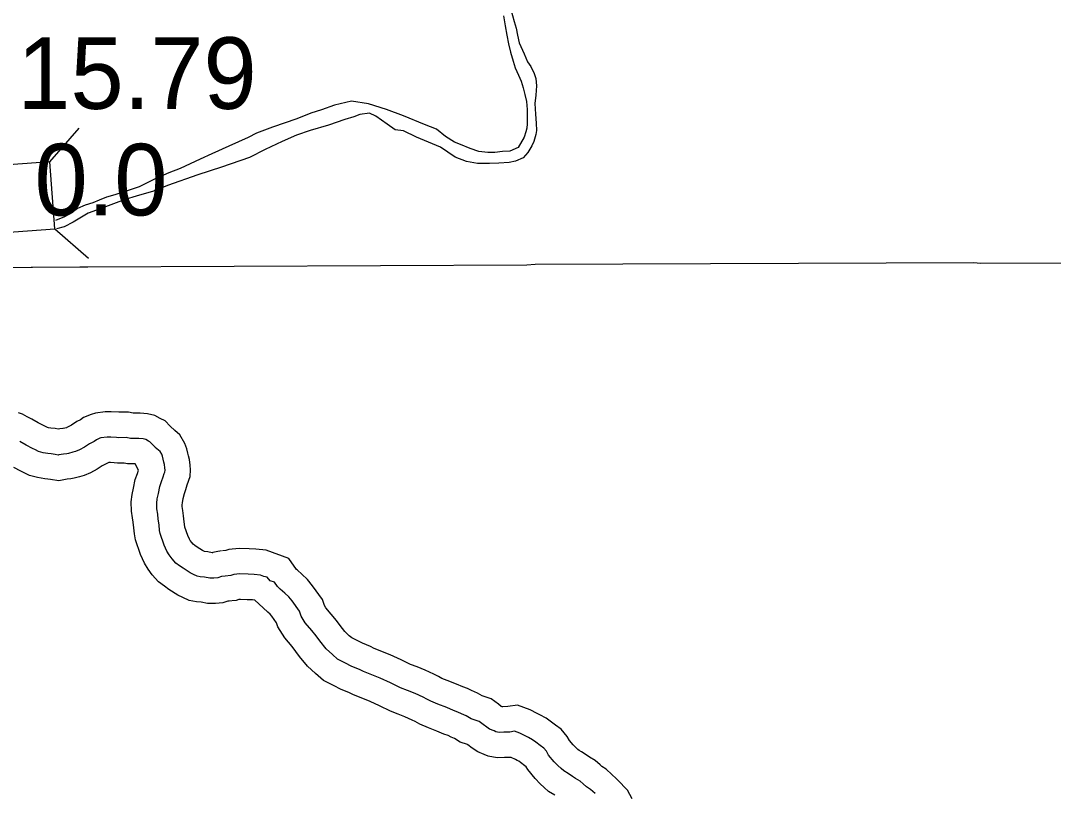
# Model space of a CAD drawing. Extents: x -83719 to 153526, y -11835 to 11446.
# Drawn here: x 14665.7 to 14868.8, y -1296.4 to -1144.4 of the extents above; entities that cross this region are included whole.
import ezdxf

# ---------------------------------------------------------------- set-up
doc = ezdxf.new("R2010")
doc.units = 0
for name, color, linetype in [('Level 10', 7, 'Continuous'), ('Level 2', 7, 'Continuous'), ('Level 20', 7, 'Continuous'), ('Level 25', 7, 'Continuous'), ('Level 58', 7, 'Continuous'), ('Level 59', 7, 'Continuous'), ('Level 9', 7, 'Continuous')]:
    doc.layers.add(name, color=color, linetype=linetype)

msp = doc.modelspace()

# ---------------------------------------------------------------- linework, layer by layer
at = {"layer": 'Level 10'}
for points in [[(14705.17, -1248.72), (14704.11, -1248.88), (14703.5, -1249.06), (14703.41, -1249.07), (14703.37, -1249.07), (14702.49, -1248.89), (14701.87, -1248.85), (14701.83, -1248.83), (14701.45, -1248.65), (14700.42, -1248.01), (14699.92, -1247.64), (14699.63, -1247.43), (14699.34, -1247.09), (14699.02, -1246.67), (14698.86, -1246.41), (14698.54, -1245.72), (14697.99, -1244.08), (14697.97, -1243.99), (14697.87, -1243.03), (14697.71, -1241.84), (14697.59, -1240.77), (14697.45, -1239.96), (14697.44, -1239.65), (14697.49, -1239.3), (14697.67, -1238.43), (14697.88, -1237.4), (14698.15, -1236.65), (14698.43, -1235.73), (14699.03, -1234.11), (14699.11, -1232.77), (14699.03, -1231.84), (14698.89, -1230.72), (14698.68, -1230.03), (14698.57, -1229.51), (14698.36, -1228.67), (14697.99, -1227.61), (14697, -1225.91), (14695.98, -1225.05), (14695.08, -1224.18), (14694.08, -1223.13), (14693.11, -1222.66), (14692.09, -1222.1), (14690.6, -1221.75), (14689.19, -1221.6), (14688.06, -1221.62), (14687.81, -1221.61), (14686.9, -1221.43), (14685.28, -1221.46), (14684.96, -1221.42), (14683.51, -1221.35), (14682.96, -1221.36), (14682.32, -1221.37), (14680.43, -1221.6), (14679.55, -1221.87), (14678.01, -1222.51), (14677.48, -1222.94), (14676.74, -1223.3), (14675.66, -1224.02), (14675.03, -1224.35), (14674.74, -1224.48), (14674.68, -1224.49), (14674.02, -1224.66), (14673.95, -1224.67), (14673.4, -1224.74), (14673.05, -1224.8), (14672.44, -1224.67), (14671.62, -1224.6), (14671.17, -1224.53), (14670.96, -1224.47), (14670.8, -1224.39), (14670.33, -1224.15), (14669.12, -1223.5), (14667.88, -1222.82), (14666.97, -1222.33), (14666.07, -1221.84), (14665.26, -1221.57)], [(14706.67, -1258.61), (14706.26, -1258.67), (14705.42, -1258.91), (14703.99, -1259.06), (14702.43, -1259.08), (14701.17, -1258.83), (14700.27, -1258.77), (14698.8, -1258.45), (14697.56, -1257.88), (14696.61, -1257.42), (14694.82, -1256.3), (14693.97, -1255.68), (14692.78, -1254.79), (14691.58, -1253.41), (14690.75, -1252.31), (14690.02, -1251.12), (14689.24, -1249.43), (14688.27, -1246.55), (14688.06, -1245.38), (14687.94, -1244.21), (14687.79, -1243.07), (14687.69, -1242.2), (14687.46, -1240.89), (14687.43, -1239.07), (14687.62, -1237.61), (14687.88, -1236.41), (14688.23, -1234.69), (14688.66, -1233.5), (14688.85, -1232.87), (14688.19, -1231.61), (14687.99, -1231.62), (14686.71, -1231.58), (14686.02, -1231.45), (14684.71, -1231.47), (14684.1, -1231.39), (14683.35, -1231.35), (14683.11, -1231.36), (14683.04, -1231.36), (14681.72, -1232), (14680.76, -1232.64), (14679.41, -1233.34), (14678.18, -1233.9), (14677.25, -1234.16), (14676.19, -1234.42), (14675.52, -1234.55), (14674.81, -1234.64), (14674.14, -1234.75), (14673.2, -1234.95), (14671.55, -1234.7), (14670.99, -1234.58), (14670.41, -1234.54), (14669, -1234.3), (14667.4, -1233.86), (14666.35, -1233.35), (14665.69, -1233.01), (14664.35, -1232.29)], [(14786.01, -1297.46), (14785.06, -1295.78), (14784.34, -1295.09), (14783.8, -1294.44), (14782.86, -1293.48), (14782, -1292.72), (14780.84, -1291.68), (14780.01, -1291.14), (14779.65, -1290.82), (14778.71, -1289.96), (14777.58, -1289.31), (14777.1, -1288.95), (14776.01, -1288.26), (14775.52, -1287.97), (14775.31, -1287.78), (14774.81, -1287.35), (14774.39, -1286.89), (14773.66, -1286.01), (14773.19, -1285.21), (14771.99, -1283.8), (14770.88, -1283.01), (14770.1, -1282.38), (14769.06, -1281.63), (14767.83, -1280.95), (14767.3, -1280.71), (14765.88, -1280.01), (14763.4, -1279.06), (14761.5, -1279.36), (14760.54, -1279.37), (14760.39, -1279.38), (14760.23, -1279.32), (14759.66, -1278.87), (14758.21, -1277.82), (14756.47, -1277.22), (14755.58, -1276.68), (14754.37, -1276.18), (14753.58, -1275.81), (14752.68, -1275.48), (14751.41, -1274.92), (14749.58, -1274.21), (14748.55, -1273.79), (14747.9, -1273.43), (14746.96, -1272.97), (14745.26, -1272.2), (14743.66, -1271.54), (14742.37, -1271.04), (14740.55, -1270.17), (14738.39, -1269.17), (14735.19, -1267.89), (14734.47, -1267.51), (14732.95, -1266.89), (14731.74, -1266.27), (14730.81, -1265.8), (14730.33, -1265.4), (14729.46, -1264.58), (14728.5, -1263.39), (14727.79, -1262.4), (14726.79, -1261.17), (14725.74, -1259.93), (14725.43, -1259.43), (14725.06, -1258.29), (14723.09, -1255.57), (14722.11, -1254.32), (14720.97, -1253.3), (14720.12, -1252.54), (14719.97, -1252.4), (14718.45, -1250.23), (14713.95, -1248.58), (14711.97, -1248.39), (14710.65, -1248.34), (14708.67, -1248.24), (14706.61, -1248.45), (14706.04, -1248.63), (14705.4, -1248.69)], [(14770.77, -1296.78), (14769.52, -1296.04), (14768.65, -1295.24), (14767.87, -1294.56), (14766.87, -1293.5), (14765.43, -1291.74), (14765.1, -1291.18), (14764.83, -1290.99), (14764, -1290.31), (14763.69, -1290.09), (14763.38, -1289.92), (14763.04, -1289.77), (14762.2, -1289.35), (14760.87, -1289.37), (14759.45, -1289.44), (14757.67, -1289.1), (14756.86, -1288.74), (14755.64, -1288.25), (14754.48, -1287.51), (14753.65, -1286.86), (14753.56, -1286.8), (14752.16, -1286.31), (14751.03, -1285.62), (14750.37, -1285.34), (14749.75, -1285.06), (14748.91, -1284.75), (14747.57, -1284.15), (14745.92, -1283.51), (14744.22, -1282.83), (14743.26, -1282.29), (14742.72, -1282.03), (14741.28, -1281.38), (14739.93, -1280.82), (14738.41, -1280.23), (14736.29, -1279.22), (14734.42, -1278.35), (14731, -1276.99), (14730.24, -1276.59), (14728.76, -1275.98), (14727.22, -1275.19), (14725.27, -1274.22), (14723.66, -1272.85), (14722.1, -1271.38), (14720.55, -1269.47), (14719.84, -1268.48), (14719.08, -1267.54), (14717.62, -1265.82), (14716.3, -1263.67), (14716.04, -1262.88), (14715.1, -1261.58), (14714.78, -1261.18), (14714.3, -1260.75), (14713.4, -1259.94), (14711.74, -1258.42), (14711.71, -1258.41), (14711.29, -1258.37), (14710.22, -1258.33), (14708.93, -1258.27), (14708.61, -1258.3), (14708.06, -1258.47), (14706.43, -1258.64)]]:
    msp.add_lwpolyline(points, dxfattribs=at)
at = {"layer": 'Level 2'}
for points in [[(14658.01, -1193.01), (14677.29, -1192.88), (14678.92, -1192.86), (14765.26, -1192.43), (14766.92, -1192.34), (14853.22, -1191.98), (14854.52, -1192.13), (14941.26, -1191.83), (15029.26, -1191.61), (15034.35, -1191.48)], [(14658.68, -1193.01), (14677.29, -1192.88), (14678.92, -1192.86), (14765.26, -1192.43), (14766.92, -1192.34), (14853.22, -1191.98), (14854.52, -1192.13), (14941.26, -1191.83), (15029.26, -1191.61), (15034.35, -1191.48)]]:
    msp.add_lwpolyline(points, dxfattribs=at)
at = {"layer": 'Level 20'}
for p, q in [((14671.44, -1172.21), (14677.2, -1165.55)), ((14672.4, -1185.37), (14679.05, -1191.13))]:
    msp.add_line(p, q, dxfattribs=at)
msp.add_lwpolyline([(14671.44, -1172.21), (14631.94, -1175.07), (14632.9, -1188.24), (14672.4, -1185.37)], close=True, dxfattribs=at)
at = {"layer": 'Level 59'}
for points in [[(14705.92, -1253.67), (14705.19, -1253.78), (14704.46, -1253.99), (14703.7, -1254.06), (14702.9, -1254.08), (14701.83, -1253.86), (14700.97, -1253.8), (14700.4, -1253.68), (14699.7, -1253.36), (14699.03, -1253.03), (14697.62, -1252.15), (14696.95, -1251.66), (14696.21, -1251.11), (14695.46, -1250.25), (14694.88, -1249.49), (14694.44, -1248.77), (14693.89, -1247.57), (14693.13, -1245.32), (14693.02, -1244.68), (14692.9, -1243.62), (14692.75, -1242.45), (14692.64, -1241.49), (14692.45, -1240.42), (14692.44, -1239.36), (14692.56, -1238.45), (14692.77, -1237.42), (14693.05, -1236.05), (14693.4, -1235.07), (14693.69, -1234.14), (14693.91, -1233.53), (14694.07, -1233.26), (14694.1, -1232.83), (14694.06, -1232.36), (14693.99, -1231.76), (14693.85, -1231.3), (14693.7, -1230.67), (14693.56, -1230.1), (14693.42, -1229.7), (14693.12, -1229.18), (14692.14, -1228.36), (14692.07, -1228.22), (14691.53, -1227.7), (14691.09, -1227.24), (14690.82, -1227.11), (14690.29, -1226.82), (14689.75, -1226.69), (14688.95, -1226.6), (14688.02, -1226.62), (14687.26, -1226.59), (14686.46, -1226.44), (14685, -1226.46), (14684.53, -1226.4), (14683.43, -1226.35), (14683.03, -1226.36), (14682.67, -1226.36), (14681.47, -1226.51), (14681.24, -1226.58), (14680.58, -1226.86), (14680.15, -1227.2), (14679.23, -1227.65), (14678.21, -1228.33), (14677.22, -1228.84), (14676.46, -1229.19), (14675.96, -1229.33), (14675.1, -1229.54), (14674.74, -1229.61), (14674.11, -1229.69), (14673.21, -1229.84), (14673.05, -1229.87), (14672.45, -1229.78), (14671.71, -1229.62), (14671.01, -1229.57), (14670.08, -1229.42), (14669.18, -1229.16), (14668.58, -1228.87), (14668.01, -1228.58), (14666.73, -1227.9), (14665.49, -1227.21)], [(14778.67, -1296.45), (14777.79, -1295.66), (14776.99, -1295.14), (14776.31, -1294.55), (14775.74, -1294.02), (14774.84, -1293.5), (14774.26, -1293.08), (14773.39, -1292.52), (14772.52, -1292), (14771.98, -1291.51), (14771.34, -1290.95), (14770.63, -1290.2), (14769.55, -1288.88), (14769.1, -1288.12), (14768.6, -1287.52), (14767.86, -1287), (14767.05, -1286.35), (14766.38, -1285.86), (14765.6, -1285.43), (14765.17, -1285.24), (14763.86, -1284.59), (14762.86, -1284.21), (14761.93, -1284.35), (14760.7, -1284.37), (14759.81, -1284.42), (14759.17, -1284.29), (14758.8, -1284.13), (14757.93, -1283.78), (14757.36, -1283.42), (14756.66, -1282.86), (14755.88, -1282.31), (14754.31, -1281.77), (14753.31, -1281.15), (14752.37, -1280.76), (14751.67, -1280.44), (14750.8, -1280.12), (14749.49, -1279.54), (14747.75, -1278.86), (14746.38, -1278.31), (14745.58, -1277.86), (14744.84, -1277.5), (14743.27, -1276.79), (14741.8, -1276.18), (14740.39, -1275.63), (14738.42, -1274.7), (14736.41, -1273.76), (14733.1, -1272.44), (14732.36, -1272.05), (14730.85, -1271.44), (14729.48, -1270.73), (14728.04, -1270.01), (14727, -1269.13), (14725.78, -1267.98), (14724.53, -1266.43), (14723.81, -1265.44), (14722.93, -1264.35), (14721.68, -1262.87), (14720.86, -1261.55), (14720.55, -1260.59), (14719.09, -1258.57), (14718.45, -1257.75), (14717.64, -1257.03), (14716.76, -1256.24), (14716.19, -1255.71), (14715.61, -1254.89), (14714.74, -1254.6), (14714.2, -1253.88), (14713.53, -1253.75), (14712.83, -1253.5), (14711.63, -1253.38), (14710.43, -1253.33), (14708.8, -1253.26), (14707.61, -1253.37), (14707.05, -1253.55), (14705.92, -1253.67)]]:
    msp.add_lwpolyline(points, dxfattribs=at)
at = {"layer": 'Level 9'}
for points in [[(14760.64, -1143.47), (14761, -1145.44), (14761.32, -1147.27), (14761.68, -1148.96), (14762.07, -1150.62), (14762.59, -1152.38), (14762.98, -1153.71), (14763.28, -1154.44), (14763.59, -1155.17), (14764.11, -1156.36), (14764.56, -1157.63), (14764.88, -1158.96), (14765.16, -1160.35), (14765.35, -1161.88), (14765.31, -1163.82), (14765.32, -1164.75), (14765.23, -1165.59), (14765.07, -1166.29), (14764.72, -1167.33), (14763.52, -1169.35), (14761.93, -1170.07), (14760.5, -1170.19), (14758.94, -1170.38), (14757.58, -1170.36), (14755.81, -1170.15), (14754.14, -1169.54), (14752.23, -1168.8), (14751.03, -1168.35), (14749.25, -1167.18), (14747.5, -1165.8), (14745.12, -1164.86), (14741.01, -1163.15), (14737.63, -1161.93), (14734.09, -1160.78), (14730.79, -1160.26), (14727.44, -1161.04), (14724.89, -1161.94), (14722.77, -1162.64), (14719.99, -1163.75), (14715.22, -1165.38), (14712.07, -1166.56), (14710.42, -1167.38), (14706.65, -1169.1), (14703.28, -1170.61), (14700.96, -1171.68), (14697.03, -1173.5), (14694.84, -1174.36), (14692.3, -1175.5), (14689.02, -1177.08), (14686.04, -1178.12), (14684.19, -1178.68), (14682.56, -1179.17), (14681.11, -1179.72), (14679.88, -1180.24), (14678.39, -1180.69), (14676.84, -1181.38), (14675.62, -1182.27), (14674.33, -1183.02), (14672.55, -1183.74)], [(14762.09, -1142.25), (14762.75, -1144.61), (14763.14, -1145.91), (14763.42, -1147.27), (14763.77, -1148.8), (14764.7, -1150.95), (14765.39, -1152.55), (14766.03, -1153.47), (14766.72, -1154.79), (14767, -1155.82), (14767.18, -1157.22), (14767.01, -1159.09), (14766.86, -1160.73), (14766.99, -1162.83), (14767.11, -1164.59), (14767.13, -1166.06)], [(14767.13, -1166.06), (14767.01, -1166.83), (14766.6, -1168.2), (14766.24, -1169.07), (14765.46, -1170.35), (14764.54, -1171.43), (14763.05, -1172.09), (14761.76, -1172.3), (14759.73, -1172.47), (14757.9, -1172.49), (14755.54, -1172.49), (14753.37, -1172.15), (14751.13, -1171.25), (14748.24, -1169.29), (14743.53, -1167.32), (14740.98, -1166.12), (14739.38, -1165.88), (14737.77, -1164.8), (14735.52, -1163.2), (14734.28, -1162.65), (14732.42, -1162.87), (14731.23, -1163.32), (14729.47, -1163.85), (14726.23, -1164.96), (14722.65, -1166.04), (14719.93, -1166.98), (14717.15, -1168.22), (14713.75, -1169.8), (14710.71, -1171.31), (14705.18, -1173.25), (14700.51, -1174.72), (14694.58, -1176.87), (14691.8, -1177.94), (14688.42, -1178.96), (14686.26, -1179.59), (14683.91, -1180.48), (14681.3, -1181.42), (14678.98, -1182.32), (14675.98, -1184.03), (14674.22, -1184.95), (14672.7, -1185.37)]]:
    msp.add_lwpolyline(points, dxfattribs=at)

# ---------------------------------------------------------------- texts
at = {"layer": 'Level 25'}
msp.add_text('0.0', height=14.08, dxfattribs=at).set_placement((14668.4, -1182.73))
at = {"layer": 'Level 58'}
msp.add_text('15.79', height=14.08, dxfattribs=at).set_placement((14665, -1161.78))

doc.saveas('drawing.dxf')
